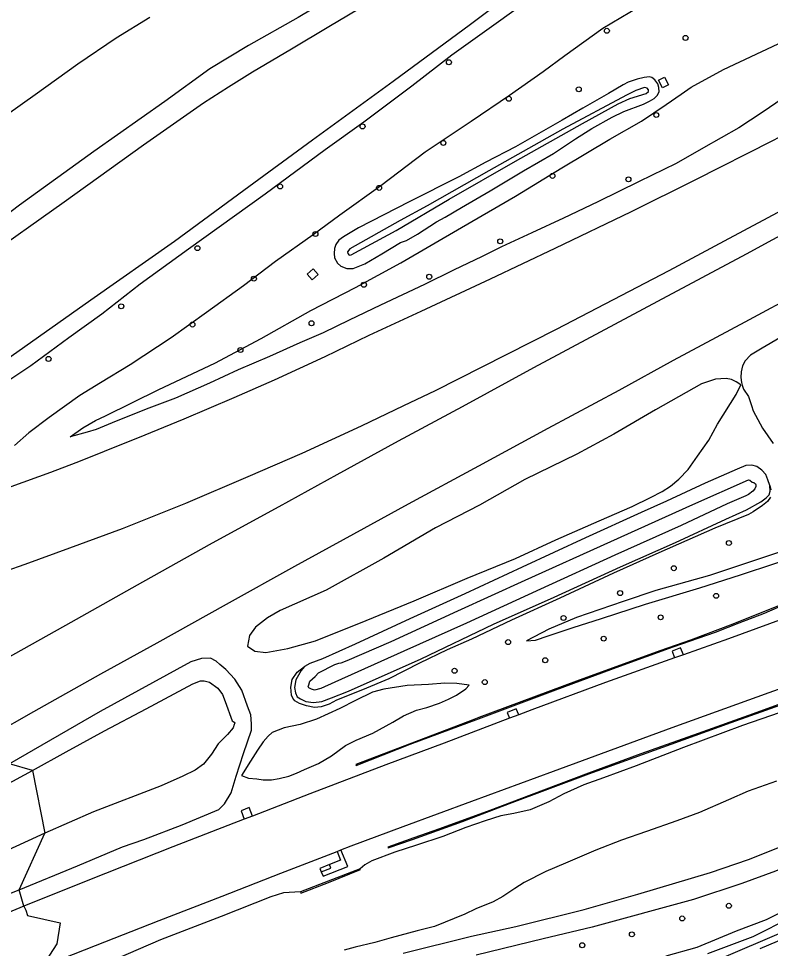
# Model space of a CAD drawing. Extents: x 156651 to 158072, y 387631 to 388990.
# Drawn here: x 157592.7 to 157740.4, y 388711 to 388893.7 of the extents above; entities that cross this region are included whole.
import ezdxf

# ---------------------------------------------------------------- set-up
doc = ezdxf.new("R2010")
doc.units = 0
for name, color, linetype in [('IMGEO_Berm_gesloten', 7, 'Continuous'), ('IMGEO_Berm_groen', 7, 'Continuous'), ('IMGEO_Boom', 7, 'Continuous'), ('IMGEO_Grasland_overig', 7, 'Continuous'), ('IMGEO_Groenvoorziening', 7, 'Continuous'), ('IMGEO_Meer_plas_ven_vijver', 7, 'Continuous'), ('IMGEO_Muur', 7, 'Continuous'), ('IMGEO_Oever', 7, 'Continuous'), ('IMGEO_Rijbaan_autosnelweg', 7, 'Continuous'), ('IMGEO_Terreindeel_open', 7, 'Continuous'), ('IMGEO_Waterloop', 7, 'Continuous')]:
    doc.layers.add(name, color=color, linetype=linetype)

msp = doc.modelspace()

# ---------------------------------------------------------------- linework, layer by layer
at = {"layer": 'IMGEO_Berm_gesloten'}
for points in [[(157723.33, 388768.74), (157722.76, 388770.07), (157721.09, 388769.41), (157721.57, 388768.13)], [(157691, 388756.94), (157690.49, 388758.12), (157688.7, 388757.4), (157689.14, 388756.3)], [(157638.7, 388737.03), (157638.04, 388738.7), (157636.45, 388738.1), (157637.06, 388736.43)]]:
    msp.add_lwpolyline(points, dxfattribs=at)
at = {"layer": 'IMGEO_Berm_groen'}
for points in [[(157718.79, 388939.65), (157717.95, 388940.32), (157716.9, 388940.67), (157715.68, 388940.63), (157713.93, 388940.26), (157711.75, 388939.49), (157709.28, 388937.88), (157704.7, 388934.42), (157702.21, 388930.91), (157698.98, 388927.13), (157691.29, 388921.13), (157683.45, 388915.65), (157674.24, 388910.19), (157658.34, 388900.37), (157647.63, 388893.9), (157637.86, 388888.41), (157630.32, 388883.83), (157621.45, 388877.45), (157607.52, 388867.57), (157592.89, 388857.05), (157583, 388849.6)], [(157734.14, 388909.42), (157730.2, 388906.06), (157725.64, 388902.98), (157721.52, 388900.12), (157718.11, 388898.13), (157707.51, 388891.79), (157700.03, 388886.41), (157695.8, 388883.23), (157689.19, 388878.6), (157681.65, 388873.48), (157672.57, 388867.45), (157663.9, 388860.86), (157655.82, 388855.1), (157650.6, 388851.26), (157643.17, 388846.02), (157636.93, 388841.21), (157629.63, 388835.94), (157622.68, 388830.98), (157614.66, 388825.72), (157608.78, 388822.14), (157604.78, 388819.64), (157598.75, 388815.36), (157594.74, 388812.34), (157591.9, 388809.87)], [(157591.02, 388822.81), (157595.14, 388825.53), (157602.62, 388831.03), (157609.06, 388835.73), (157616.61, 388841.57), (157626.12, 388848.46), (157632.09, 388852.8), (157641.19, 388859.29), (157652.95, 388867.99), (157660.55, 388873.45), (157669.95, 388880.48), (157677.83, 388886.6), (157686.97, 388893.11), (157693.27, 388897.75)], [(157742.93, 388878.11), (157738.79, 388875.29), (157734.23, 388872.28), (157727.27, 388868.35), (157721.9, 388865.26), (157714.66, 388861.68), (157706.49, 388857.71), (157699.79, 388854.52), (157693.52, 388851.65), (157687.61, 388848.86), (157683.79, 388846.99), (157678.14, 388844.32), (157672.48, 388841.44), (157663.81, 388837.41), (157657.67, 388834.45), (157652.55, 388831.96), (157647.95, 388830.02), (157642.01, 388827.31), (157635.88, 388824.7), (157630.2, 388822.1), (157623.53, 388819.16), (157617.81, 388816.97), (157611.12, 388814.27), (157607.98, 388812.98), (157606.21, 388812.45), (157602.82, 388811.56), (157605.33, 388813.29), (157607.85, 388814.76), (157609.76, 388815.66), (157620.28, 388820.86), (157631.25, 388826.02), (157640.35, 388830.86), (157650.15, 388836.38), (157658.93, 388840.86), (157667.8, 388845.7), (157679.7, 388852.64), (157690.31, 388858.83), (157699.41, 388864.38), (157708.86, 388870.02), (157715.12, 388873.53), (157719.93, 388876.82), (157722.86, 388878.85), (157724.82, 388880.27), (157731.23, 388883.72), (157741.93, 388888.77)], [(157659.51, 388852.59), (157657.86, 388851.63), (157656.53, 388850.82), (157655.61, 388850.2), (157655.05, 388849.36), (157654.77, 388848.52), (157654.69, 388847.57), (157654.8, 388846.7), (157655.37, 388845.64), (157656.04, 388845.05), (157657.17, 388844.59), (157658.45, 388844.63), (157660.75, 388845.51), (157664.09, 388847.5), (157667.73, 388849.72), (157668.91, 388850.09), (157671.07, 388851.39), (157674.82, 388853.8), (157676.55, 388854.73), (157679.7, 388856.58), (157685.34, 388859.88), (157691.93, 388863.79), (157697.78, 388867.22), (157702.15, 388870.08), (157705.34, 388872.09), (157709.32, 388874.37), (157711.6, 388875.48), (157715.48, 388876.93), (157716.67, 388877.46), (157717.59, 388878.02), (157718.18, 388878.61), (157718.54, 388879.29), (157718.48, 388880.15), (157718.28, 388880.92), (157717.74, 388881.65), (157717.12, 388882.12), (157716.67, 388882.28), (157715.59, 388882.13), (157714.25, 388881.8), (157712.45, 388881.21), (157711.51, 388880.69), (157708.58, 388879.01), (157703.58, 388876.11), (157699.5, 388873.75), (157690.33, 388868.49), (157684.5, 388865.53), (157679.19, 388862.64), (157669.45, 388857.69), (157659.51, 388852.59)], [(157720.42, 388880.7), (157719.21, 388880.08), (157718.43, 388881.6), (157719.64, 388882.22), (157720.42, 388880.7)], [(157650.6, 388844.57), (157649.38, 388843.49), (157650.38, 388842.37), (157651.6, 388843.45), (157650.6, 388844.57)], [(157742.29, 388831.01), (157738.82, 388828.96), (157736.51, 388827.56), (157735.48, 388826.47), (157734.9, 388825.47), (157734.66, 388824.31), (157734.61, 388823.23), (157734.73, 388822.21), (157734.88, 388821.69), (157735.14, 388820.93), (157736.09, 388819.47), (157736.69, 388817.7), (157737.05, 388816.63), (157738.88, 388813.22), (157740.94, 388810.21)], [(157639.1, 388769.47), (157641.31, 388769.16), (157645.62, 388769.99), (157651.02, 388771.48), (157660.99, 388775.45), (157670.42, 388779.31), (157680.86, 388783.75), (157690.36, 388787.64), (157698.23, 388791.3), (157706.77, 388795.04), (157713.25, 388797.89), (157716.88, 388799.62), (157719.12, 388800.81), (157720.79, 388801.87), (157722.43, 388803.25), (157724.24, 388805.14), (157726.11, 388807.75), (157728.31, 388810.92), (157730, 388814.01), (157733.66, 388819.89), (157734.62, 388821.73), (157733.67, 388822.36), (157732.76, 388822.84), (157731.74, 388823), (157729.64, 388822.87), (157726.85, 388821.94), (157717.84, 388816.83), (157709.66, 388812.05), (157702.38, 388808.14), (157692.14, 388803.14), (157683.24, 388798.11), (157674.6, 388793.64), (157664.45, 388787.69), (157653.15, 388781.39), (157644.1, 388777.45), (157641.63, 388776), (157639.29, 388774.15), (157638.08, 388772.51), (157637.67, 388770.4), (157639.1, 388769.47)], [(157740.3, 388801.99), (157739.93, 388803.11), (157739.49, 388804.15), (157738.71, 388804.97), (157737.73, 388805.72), (157736.76, 388805.97), (157735.56, 388805.94), (157733.86, 388805.21), (157727.59, 388802.46), (157720.02, 388798.91), (157715.04, 388796.68), (157704.07, 388791.71), (157691.64, 388785.93), (157680.4, 388780.67), (157669.56, 388775.79), (157658.86, 388770.8), (157652.44, 388767.95), (157649.94, 388767), (157648.91, 388766.44)], [(157740.3, 388801.99), (157740.52, 388801.14)], [(157740.43, 388799.7), (157739.83, 388798.82), (157738.86, 388798.05), (157737.01, 388796.83), (157736.08, 388796.29), (157729.5, 388793.59), (157718.49, 388788.78), (157709.6, 388784.73), (157699.06, 388779.88), (157689.54, 388775.52), (157681.68, 388771.8), (157676.93, 388769.68), (157671.49, 388767.07), (157665.42, 388764.01), (157660.3, 388761.83), (157655.17, 388759.8), (157653.71, 388759.04), (157652.19, 388758.52), (157650.87, 388758.4), (157649.28, 388758.68), (157647.88, 388759.16), (157647.01, 388759.68), (157646.6, 388760.18), (157646.33, 388760.78), (157646.21, 388762.36), (157646.45, 388763.85), (157647.47, 388765.32), (157648.91, 388766.44)], [(157749.55, 388791.08), (157748.24, 388791.19), (157746.88, 388790.77), (157743.17, 388789.21), (157738.64, 388787.74), (157728.47, 388784.29), (157717.93, 388781.33), (157711.49, 388779.21), (157702.3, 388776.07), (157696.87, 388773.75), (157692.53, 388771.5), (157694.24, 388771.6), (157696.76, 388772.43), (157701.64, 388774.07), (157707.25, 388775.86), (157715.87, 388778.69), (157726.58, 388781.9), (157734.53, 388784.42), (157741.3, 388786.64), (157743.49, 388787.38), (157745.85, 388788.63), (157748.03, 388790.01), (157749.55, 388791.08)], [(157592.82, 388722.56), (157604.29, 388727.24), (157613.12, 388731), (157617.35, 388732.47), (157624.88, 388735.29), (157632.03, 388738.31), (157633.14, 388739.45), (157634.47, 388741.58), (157635.48, 388744.89), (157636.92, 388749.34), (157638.46, 388753.93), (157638.47, 388755.17), (157638.35, 388756.95), (157637.7, 388758.66), (157636.55, 388761.75), (157635.18, 388763.92), (157633.44, 388765.85), (157632.27, 388766.82), (157631.56, 388767.46), (157630.45, 388768.08), (157628.68, 388768.02), (157626.54, 388767.35), (157608.73, 388757.56), (157590.93, 388747.28)], [(157636.53, 388745.01), (157637.91, 388744.52), (157639.51, 388744.34), (157640.77, 388744.17), (157642.37, 388744.18), (157643.93, 388744.41), (157645.8, 388744.86), (157647.29, 388745.49), (157648.89, 388746.19), (157651.62, 388747.39), (157654.17, 388748.9), (157656.97, 388750.9), (157659.04, 388751.96), (157662.28, 388753.33), (157666.26, 388755.5), (157668.34, 388756.74), (157670.87, 388757.87), (157672.95, 388758.39), (157675.38, 388759.19), (157677.17, 388759.98), (157678.77, 388760.8), (157680.61, 388762.05), (157681.21, 388762.75), (157678.79, 388763.08), (157676.44, 388763.12), (157673.27, 388762.91), (157669.04, 388762.66), (157664.46, 388762), (157662.25, 388761.36), (157658.91, 388759.75), (157655.83, 388758.19), (157651.27, 388756.11), (157648.01, 388755.01), (157644.86, 388754.37), (157642.56, 388753.49), (157641.72, 388752.76), (157640.76, 388751.6), (157639.65, 388750), (157638.3, 388747.8), (157636.53, 388745.01)], [(157745.92, 388758.64), (157734.92, 388754.81), (157723.33, 388750.51), (157714.04, 388746.93), (157707.62, 388744.57), (157703.79, 388743.16), (157699.81, 388741.4), (157696.89, 388739.86), (157693.2, 388738.27), (157690.04, 388737.56), (157687.46, 388737.1), (157684.38, 388736.12), (157680.55, 388734.8), (157676.05, 388733.03), (157670.92, 388731.33), (157666.63, 388729.97), (157662.12, 388728.26), (157660.76, 388727.46), (157659.81, 388726.67)], [(157652.19, 388726.06), (157652.55, 388725.26), (157657.42, 388727.16), (157656.04, 388730.4)], [(157655.29, 388730.11), (157655.97, 388728.38), (157653.79, 388727.52)], [(157653.79, 388727.52), (157651.91, 388726.75), (157652.19, 388726.06)], [(157584.19, 388719.12), (157592.82, 388722.56)], [(157593.75, 388719.32), (157592.82, 388722.56)], [(157648.09, 388722.16), (157644.79, 388721.95), (157642.28, 388721.18), (157632.51, 388717.32), (157620.57, 388712.74), (157603.06, 388705.12)]]:
    msp.add_lwpolyline(points, dxfattribs=at)
at = {"layer": 'IMGEO_Boom'}
for centre in [(157708.29, 388891.31), (157723.74, 388889.91), (157677.25, 388885.13), (157702.77, 388879.82), (157689.01, 388877.96), (157718, 388874.77), (157660.29, 388872.53), (157676.16, 388869.28), (157697.6, 388862.81), (157712.53, 388862.13), (157644.09, 388860.73), (157663.53, 388860.45), (157651.03, 388851.39), (157687.34, 388849.95), (157627.84, 388848.61), (157638.94, 388842.61), (157673.38, 388843), (157660.56, 388841.43), (157612.89, 388837.19), (157626.87, 388833.6), (157650.26, 388833.86), (157636.29, 388828.6), (157598.6, 388826.85), (157732.25, 388790.68), (157721.44, 388785.74), (157710.88, 388780.85), (157729.75, 388780.31), (157718.85, 388776.09), (157699.78, 388775.96), (157688.88, 388771.21), (157707.66, 388771.9), (157696.17, 388767.65), (157678.37, 388765.58), (157684.31, 388763.35), (157732.26, 388719.41), (157723.09, 388716.93), (157713.2, 388713.8), (157703.45, 388711.66)]:
    msp.add_circle(centre, 0.489, dxfattribs=at)
at = {"layer": 'IMGEO_Grasland_overig'}
for points in [[(157587.52, 388872.87), (157595.99, 388878.77), (157604.37, 388884.82), (157611.88, 388889.93), (157618.51, 388893.97)], [(157648.91, 388766.44), (157648.25, 388765.62), (157647.71, 388764.74), (157647.17, 388763.78), (157646.92, 388762.31), (157647.12, 388761.25), (157647.47, 388760.49), (157648.07, 388760.05), (157649.14, 388759.54), (157650.68, 388759.38), (157652.27, 388759.54), (157654.18, 388760.27), (157657.51, 388761.59), (157671.8, 388767.96), (157686.04, 388774.75), (157697.95, 388780.06), (157710.96, 388786.02), (157721.77, 388790.77), (157731.66, 388795.39), (157735.71, 388797.21), (157738.55, 388798.8), (157739.55, 388799.55), (157740.14, 388800.16), (157740.38, 388800.88), (157740.3, 388801.99)], [(157668.24, 388710.11), (157681.68, 388713.42), (157690.41, 388715.36), (157703.8, 388718.71), (157714.39, 388721.73), (157728.63, 388725.94), (157736.09, 388728.51), (157741.85, 388730.79), (157747.69, 388733.28), (157755.95, 388737.09), (157764.22, 388741.28), (157779.83, 388749.43), (157794.68, 388757.77), (157813.66, 388768.12), (157825.56, 388774.93), (157829.44, 388777.73), (157831.09, 388779.21), (157832.52, 388780.77), (157833.21, 388782.16), (157833.65, 388783.17)], [(157839.88, 388771.8), (157838.79, 388772.58), (157837.14, 388773.22), (157834.1, 388773.29), (157831.42, 388772.12), (157830.2, 388771.54), (157826.3, 388769.38), (157818.32, 388765.18), (157806.27, 388758.97), (157797.62, 388754.64), (157788.7, 388749.66), (157773.51, 388741.36), (157758.41, 388733.65), (157752.37, 388730.85), (157741.42, 388726.23), (157734.78, 388723.82), (157725.29, 388720.64), (157705.37, 388715.19), (157695.77, 388712.95), (157682.61, 388709.7)], [(157741.63, 388743.91), (157736.07, 388741.95), (157732.21, 388740.22), (157726.49, 388737.76), (157722, 388736.1), (157716.06, 388734), (157711.18, 388732.3), (157706.15, 388730.37), (157700.18, 388727.82), (157696.32, 388726.14), (157692.01, 388723.99), (157690.18, 388722.82), (157687.85, 388721.21), (157685.96, 388720.16), (157682.52, 388718.81), (157680.36, 388717.8), (157674.43, 388715.37), (157671.04, 388714.48), (157665.9, 388713.15), (157662.71, 388712.21), (157658.87, 388711.26), (157656.7, 388710.7)]]:
    msp.add_lwpolyline(points, dxfattribs=at)
at = {"layer": 'IMGEO_Groenvoorziening'}
for points in [[(157719.94, 388709.58), (157726.03, 388711.29), (157733.73, 388714.49), (157739.67, 388716.71), (157746, 388719.86)], [(157746.72, 388714.22), (157744.66, 388713.62), (157738.33, 388710.94)]]:
    msp.add_lwpolyline(points, dxfattribs=at)
at = {"layer": 'IMGEO_Meer_plas_ven_vijver'}
for points in [[(157595.46, 388746.02), (157602.06, 388749.67), (157609.59, 388753.81), (157617.81, 388758.12), (157626.96, 388763), (157628.44, 388763.59), (157629.2, 388763.63), (157630.22, 388763.35), (157631.84, 388762.19), (157632.77, 388760.9), (157633.33, 388759.57), (157634.68, 388755.74), (157635.07, 388755.51), (157635.19, 388755.31), (157635.08, 388755), (157634.84, 388754.38), (157633.78, 388753.06), (157631.9, 388751.22), (157630.64, 388749.2), (157629.04, 388747.23), (157627.42, 388746.06), (157625.01, 388744.87), (157620.75, 388743.01), (157607.44, 388737.88), (157597.85, 388733.66)], [(157586.11, 388740.98), (157595.46, 388746.02)], [(157595.46, 388746.02), (157597.85, 388733.66)], [(157597.85, 388733.66), (157583.16, 388726.96)]]:
    msp.add_lwpolyline(points, dxfattribs=at)
at = {"layer": 'IMGEO_Muur'}
for points in [[(157744.32, 388779.27), (157733.06, 388774.72), (157724.71, 388771.62), (157718.72, 388769.51), (157702.34, 388763.56), (157683.16, 388756.4), (157681.8, 388755.89), (157658.96, 388747.16), (157659.05, 388746.97), (157669.67, 388751.14), (157683.05, 388756.13), (157698.26, 388761.87), (157710.83, 388766.48), (157721.31, 388770.26), (157729.65, 388773.17), (157734.3, 388775), (157739.27, 388776.93), (157743.33, 388778.64)], [(157741.86, 388758.87), (157736.14, 388756.83), (157726.21, 388753.25), (157714.96, 388749.24), (157704.69, 388745.5), (157695.83, 388742.15), (157685.31, 388738.16), (157675.38, 388734.51), (157670.35, 388732.74), (157665.24, 388730.94), (157665.34, 388730.8), (157670.11, 388732.45), (157679.94, 388736), (157689.14, 388739.48), (157704.77, 388745.33), (157720.95, 388751.17), (157732.72, 388755.41), (157746.35, 388760.29)], [(157659.81, 388726.67), (157648.09, 388722.16)], [(157648.09, 388722.16), (157648.16, 388721.91), (157653.59, 388723.99), (157659.88, 388726.52), (157659.81, 388726.67)]]:
    msp.add_lwpolyline(points, dxfattribs=at)
at = {"layer": 'IMGEO_Oever'}
for points in [[(157595.46, 388746.02), (157590.93, 388747.28)], [(157592.82, 388722.56), (157597.85, 388733.66)]]:
    msp.add_lwpolyline(points, dxfattribs=at)
at = {"layer": 'IMGEO_Rijbaan_autosnelweg'}
for points in [[(157566.94, 388833.14), (157570.14, 388835.37), (157585.58, 388846.32), (157601.67, 388857.72), (157617.28, 388868.92), (157629.06, 388877.14), (157633.95, 388880.32), (157638.68, 388883.24), (157646.33, 388887.75), (157653.65, 388892.18), (157661.41, 388896.71), (157675.13, 388904.95), (157678.73, 388907.21), (157678.61, 388907.48), (157681.51, 388909.47), (157689.94, 388915.28), (157693.74, 388917.77), (157695.8, 388919.29), (157703.23, 388924.85), (157715.33, 388934.18), (157725.94, 388942.32)], [(157734.35, 388932.81), (157722.97, 388924.01), (157708.63, 388912.92), (157694.97, 388902.73), (157693.49, 388901.61), (157681.52, 388892.52), (157666.29, 388881.35), (157650.47, 388869.85), (157636.99, 388859.97), (157623.32, 388849.91), (157606.92, 388838.37), (157590.13, 388826.55), (157578.44, 388818.26), (157566.29, 388809.59)], [(157590, 388801.37), (157591.25, 388801.82), (157599.02, 388804.62), (157604.06, 388806.53), (157609.44, 388808.67), (157609.75, 388808.79), (157616.15, 388811.32), (157625.25, 388815.09), (157635.05, 388819.29), (157642.96, 388822.72), (157652.97, 388827.33), (157661.61, 388831.49), (157671.79, 388836.24), (157685.4, 388842.59), (157698.12, 388848.62), (157713.14, 388855.84), (157725.64, 388862.06), (157740.88, 388869.73), (157749.61, 388874.37)], [(157765.21, 388868.04), (157755.45, 388862.7), (157750.58, 388860.21), (157743.69, 388856.63), (157731.36, 388850), (157720.44, 388844.16), (157709.53, 388838.45), (157698.33, 388832.6), (157683.73, 388825.22), (157674.58, 388820.6), (157668.35, 388817.65), (157659.99, 388813.63), (157648.33, 388808.28), (157637.76, 388803.7), (157625.51, 388798.46), (157613.09, 388793.46), (157602.75, 388789.64), (157593.95, 388786.45), (157582.68, 388782.52)], [(157579.02, 388761.59), (157588.86, 388767.18), (157603.05, 388775.15), (157617.14, 388783.04), (157630.82, 388790.7), (157643.88, 388797.87), (157655.29, 388804.13), (157667.38, 388810.79), (157679.91, 388817.5), (157693.93, 388825.16), (157707.01, 388832.16), (157718.3, 388838.17), (157735.7, 388847.48), (157750.49, 388855.58), (157759.57, 388860.86), (157766.98, 388865.2)], [(157579.53, 388748.43), (157595.68, 388757.58), (157608.89, 388764.98), (157619.96, 388771.1), (157633.54, 388778.66), (157647.01, 388786.14), (157658.56, 388792.49), (157669.29, 388798.4), (157683.12, 388805.83), (157696.75, 388813.28), (157710.72, 388820.74), (157721.37, 388826.59), (157735.48, 388834.11), (157746.66, 388840.13), (157753.47, 388843.71), (157754.62, 388844.26), (157756.45, 388844.73), (157764.8, 388849.24), (157773.93, 388854.03)], [(157656.04, 388730.4), (157658.06, 388731.18), (157668.27, 388735), (157681.75, 388739.94), (157697.78, 388745.85), (157721.13, 388754.45), (157740.16, 388761.33), (157756.4, 388767.14), (157768.95, 388771.77), (157779.38, 388775.85), (157789.05, 388779.85), (157798.57, 388784.11), (157807.71, 388788.51), (157816.01, 388792.47), (157816.49, 388792.74)], [(157754.02, 388779.82), (157742.93, 388775.79), (157732.19, 388771.88), (157723.33, 388768.74)], [(157721.57, 388768.13), (157707.99, 388763.25), (157693.56, 388757.88), (157691, 388756.94)], [(157723.33, 388768.74), (157721.57, 388768.13)], [(157691, 388756.94), (157689.14, 388756.3)], [(157689.14, 388756.3), (157676.3, 388751.38), (157664.87, 388747.1), (157649.96, 388741.43), (157638.7, 388737.03)], [(157637.06, 388736.43), (157623.05, 388731.01), (157606.63, 388724.54), (157593.75, 388719.32)], [(157638.7, 388737.03), (157637.06, 388736.43)], [(157597.33, 388707.52), (157607.81, 388711.63), (157620.36, 388716.55), (157632.71, 388721.31), (157644.21, 388725.83), (157655.29, 388730.11)], [(157655.29, 388730.11), (157656.04, 388730.4)], [(157593.75, 388719.32), (157582.65, 388714.77)], [(157593.75, 388719.32), (157594.14, 388718.55), (157594.49, 388717.5), (157600.88, 388716.05), (157600.22, 388711.94), (157597.33, 388707.52)]]:
    msp.add_lwpolyline(points, dxfattribs=at)
at = {"layer": 'IMGEO_Terreindeel_open'}
msp.add_lwpolyline([(157652.19, 388726.06), (157654.08, 388726.83), (157653.79, 388727.52)], dxfattribs=at)
at = {"layer": 'IMGEO_Waterloop'}
for points in [[(157673, 388856.9), (157667.7, 388854.04), (157657.78, 388848.46), (157657.35, 388847.92), (157657.39, 388847.57), (157657.65, 388847.25), (157658.07, 388847.33), (157666.88, 388852.06), (157677.31, 388858.21), (157690.36, 388865.72), (157703.52, 388873.12), (157710.52, 388876.96), (157712.78, 388878), (157716.03, 388879), (157716.46, 388879.37), (157716.47, 388879.72), (157716.18, 388880.04), (157715.71, 388880.18), (157713.97, 388879.61), (157712.17, 388878.7), (157699.61, 388871.99), (157685.1, 388863.79), (157673, 388856.9)], [(157735.61, 388799.94), (157731.89, 388798.35), (157722.85, 388794.12), (157709.87, 388788.29), (157695.24, 388781.59), (157680.73, 388774.94), (157668.4, 388769.43), (157654.83, 388763.36), (157652.07, 388762.12), (157650.87, 388761.78), (157650.23, 388762), (157649.71, 388762.25), (157649.66, 388762.36), (157649.59, 388762.51), (157649.71, 388762.82), (157649.95, 388763.54), (157650.96, 388764.49), (157651.66, 388765.15), (157654.84, 388766.79), (157655.61, 388767.11), (157656.11, 388767.16), (157657.27, 388767.58), (157665.94, 388771.35), (157679.02, 388777.35), (157692.25, 388783.41), (157709.04, 388790.98), (157725.2, 388798.27), (157736.11, 388803.12), (157736.35, 388803.03), (157736.81, 388802.67), (157737.14, 388802.56), (157737.48, 388802.32), (157737.55, 388802.12), (157737.57, 388801.81), (157737.34, 388801.31), (157736.96, 388800.9), (157736.09, 388800.22), (157735.61, 388799.94)], [(157728.15, 388710.04), (157737.02, 388713.37), (157744.58, 388717.19)], [(157744.71, 388715.02), (157728.61, 388708.16)]]:
    msp.add_lwpolyline(points, dxfattribs=at)

doc.saveas('drawing.dxf')
